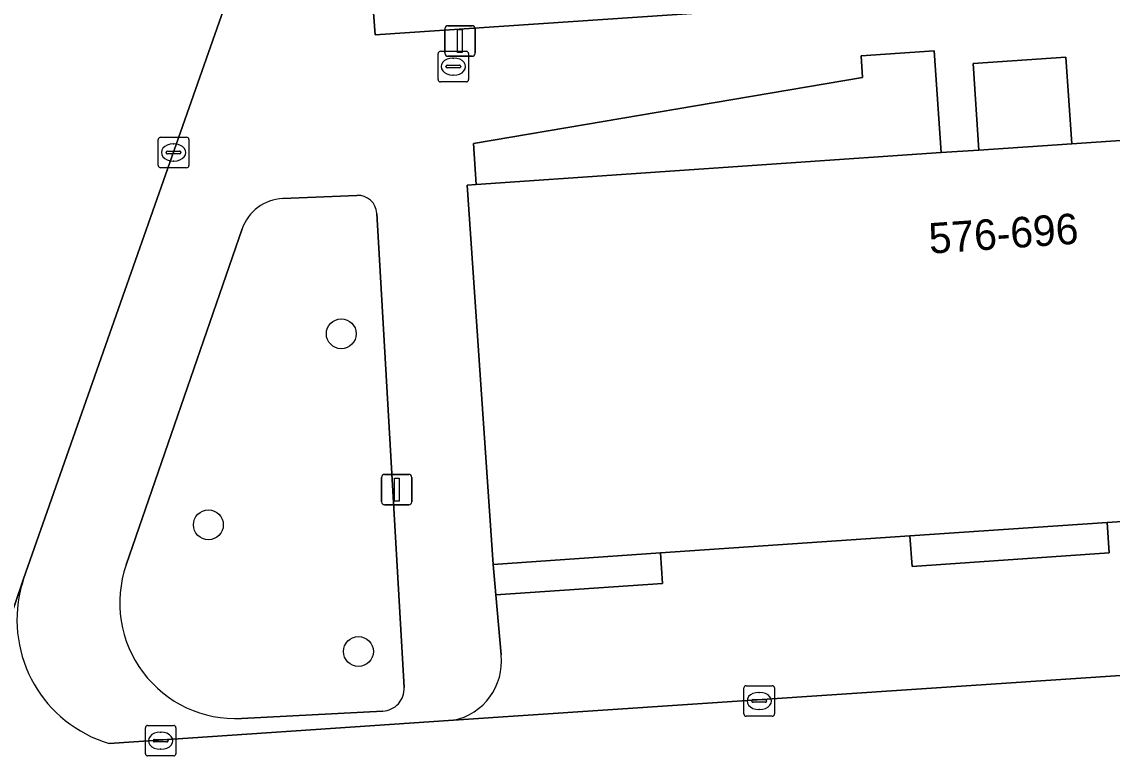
# Model space of a CAD drawing. Extents: x 161248 to 161848, y 384871 to 385383.
# Drawn here: x 161757.8 to 161793.51, y 385198.45 to 385222.58 of the extents above; entities that cross this region are included whole.
import ezdxf

# ---------------------------------------------------------------- set-up
doc = ezdxf.new("R2010")
doc.units = 0
for name, color, linetype in [('IMGEO_Boom', 7, 'Continuous'), ('IMGEO_Brandkraan', 7, 'Continuous'), ('IMGEO_Groenvoorziening', 7, 'Continuous'), ('IMGEO_Kolk', 7, 'Continuous'), ('IMGEO_Lichtmast', 7, 'Continuous'), ('IMGEO_Pand', 7, 'Continuous'), ('IMGEO_Pand_nummerreeks', 7, 'Continuous'), ('IMGEO_Parkeervlak_open', 7, 'Continuous'), ('IMGEO_Rijbaan_lokaal_open', 7, 'Continuous'), ('IMGEO_Voetpad_open', 7, 'Continuous')]:
    doc.layers.add(name, color=color, linetype=linetype)

msp = doc.modelspace()

# ---------------------------------------------------------------- linework, layer by layer
at = {"layer": 'IMGEO_Boom'}
for centre in [(161768.261, 385212.359), (161763.908, 385206.098), (161768.822, 385201.949)]:
    msp.add_circle(centre, 0.489, dxfattribs=at)
at = {"layer": 'IMGEO_Brandkraan'}
for p, q in [((161771.506, 385221.614), (161772.358, 385221.614)), ((161771.431, 385220.688), (161771.431, 385221.54)), ((161771.919, 385221.394), (161771.944, 385221.394)), ((161772.432, 385221.54), (161772.432, 385220.688)), ((161771.69, 385221.108), (161771.69, 385221.12)), ((161772.128, 385221.071), (161771.73, 385221.071)), ((161771.733, 385221.157), (161772.131, 385221.157)), ((161772.174, 385221.12), (161772.174, 385221.108)), ((161772.358, 385220.614), (161771.506, 385220.614)), ((161771.942, 385220.834), (161771.917, 385220.834))]:
    msp.add_line(p, q, dxfattribs=at)
for points in [[(161771.506, 385221.614), (161772.358, 385221.614)], [(161771.431, 385220.688), (161771.431, 385221.54)], [(161772.432, 385221.54), (161772.432, 385220.688)], [(161772.358, 385220.614), (161771.506, 385220.614)]]:
    msp.add_lwpolyline(points, dxfattribs=at)
for centre, radius, start, end in [((161771.508, 385221.538), 0.0765, 91.552, 178.448), ((161771.508, 385221.538), 0.0765, 91.552, 178.448), ((161772.356, 385221.538), 0.0765, 1.552, 88.448), ((161772.356, 385221.538), 0.0765, 1.552, 88.448), ((161771.73, 385221.117), 0.0403, 85.8775, 175.7526), ((161771.727, 385221.107), 0.0366, 178.938, 274.7102), ((161772.131, 385221.114), 0.043, 264.8664, 352.4533), ((161772.135, 385221.119), 0.0386, 1.7309, 96.639), ((161771.508, 385220.69), 0.0765, 181.552, 268.448), ((161771.508, 385220.69), 0.0765, 181.552, 268.448), ((161772.356, 385220.69), 0.0765, 271.552, 358.448), ((161772.356, 385220.69), 0.0765, 271.552, 358.448)]:
    msp.add_arc(centre, radius, start, end, dxfattribs=at)
for centre, major_axis, ratio, start_param, end_param in [((161771.918, 385221.114), (-0.387, 0.002), 0.722429, 4.712389, 7.853982), ((161771.943, 385221.114), (-0.39, 0.002), 0.717154, 1.570796, 4.712389)]:
    msp.add_ellipse(centre, major_axis=major_axis, ratio=ratio, start_param=start_param, end_param=end_param, dxfattribs=at)
at = {"layer": 'IMGEO_Groenvoorziening'}
for points in [[(161768.771, 385216.895), (161766.346, 385216.79)], [(161770.318, 385200.771), (161769.428, 385216.305)], [(161765.01, 385215.793), (161761.213, 385204.784)], [(161764.997, 385199.755), (161769.621, 385199.993)]]:
    msp.add_lwpolyline(points, dxfattribs=at)
for centre, radius, start, end in [((161766.41, 385215.31), 1.481, 92.4846, 160.9802), ((161768.798, 385216.265), 0.631, 3.6684, 92.4826), ((161764.8, 385203.545), 3.795, 160.9501, 272.9681), ((161769.582, 385200.729), 0.737, 273.0108, 3.2757)]:
    msp.add_arc(centre, radius, start, end, dxfattribs=at)
at = {"layer": 'IMGEO_Kolk'}
for p, q in [((161762.343, 385218.8), (161763.195, 385218.8)), ((161762.268, 385217.874), (161762.268, 385218.726)), ((161762.756, 385218.58), (161762.781, 385218.58)), ((161763.269, 385218.726), (161763.269, 385217.874)), ((161762.527, 385218.294), (161762.527, 385218.306)), ((161762.965, 385218.257), (161762.567, 385218.257)), ((161762.57, 385218.343), (161762.968, 385218.343)), ((161763.011, 385218.306), (161763.011, 385218.294)), ((161763.195, 385217.8), (161762.343, 385217.8)), ((161762.779, 385218.02), (161762.754, 385218.02)), ((161781.45, 385199.901), (161781.45, 385200.753)), ((161781.525, 385200.827), (161782.377, 385200.827)), ((161781.938, 385200.607), (161781.963, 385200.607)), ((161782.451, 385200.753), (161782.451, 385199.901)), ((161781.709, 385200.321), (161781.709, 385200.333)), ((161782.147, 385200.284), (161781.749, 385200.284)), ((161781.752, 385200.37), (161782.15, 385200.37)), ((161782.193, 385200.333), (161782.193, 385200.321)), ((161782.377, 385199.827), (161781.525, 385199.827)), ((161781.961, 385200.047), (161781.936, 385200.047)), ((161761.919, 385199.526), (161762.771, 385199.526)), ((161761.844, 385198.6), (161761.844, 385199.452)), ((161762.332, 385199.306), (161762.357, 385199.306)), ((161762.845, 385199.452), (161762.845, 385198.6)), ((161762.103, 385199.02), (161762.103, 385199.032)), ((161762.541, 385198.983), (161762.143, 385198.983)), ((161762.146, 385199.069), (161762.544, 385199.069)), ((161762.355, 385198.746), (161762.33, 385198.746)), ((161762.587, 385199.032), (161762.587, 385199.02)), ((161762.771, 385198.526), (161761.919, 385198.526))]:
    msp.add_line(p, q, dxfattribs=at)
for points in [[(161762.343, 385218.8), (161763.195, 385218.8)], [(161762.268, 385217.874), (161762.268, 385218.726)], [(161763.269, 385218.726), (161763.269, 385217.874)], [(161763.195, 385217.8), (161762.343, 385217.8)], [(161781.45, 385199.901), (161781.45, 385200.753)], [(161781.525, 385200.827), (161782.377, 385200.827)], [(161782.451, 385200.753), (161782.451, 385199.901)], [(161782.377, 385199.827), (161781.525, 385199.827)], [(161761.919, 385199.526), (161762.771, 385199.526)], [(161761.844, 385198.6), (161761.844, 385199.452)], [(161762.845, 385199.452), (161762.845, 385198.6)], [(161762.771, 385198.526), (161761.919, 385198.526)]]:
    msp.add_lwpolyline(points, dxfattribs=at)
for centre, radius, start, end in [((161762.345, 385218.724), 0.0765, 91.552, 178.448), ((161762.345, 385218.724), 0.0765, 91.552, 178.448), ((161763.193, 385218.724), 0.0765, 1.552, 88.448), ((161763.193, 385218.724), 0.0765, 1.552, 88.448), ((161762.567, 385218.303), 0.0403, 85.8775, 175.7526), ((161762.564, 385218.293), 0.0366, 178.938, 274.7102), ((161762.968, 385218.3), 0.043, 264.8664, 352.4533), ((161762.972, 385218.305), 0.0386, 1.7309, 96.639), ((161762.345, 385217.876), 0.0765, 181.552, 268.448), ((161762.345, 385217.876), 0.0765, 181.552, 268.448), ((161763.193, 385217.876), 0.0765, 271.552, 358.448), ((161763.193, 385217.876), 0.0765, 271.552, 358.448), ((161781.527, 385200.751), 0.0765, 91.552, 178.448), ((161781.527, 385200.751), 0.0765, 91.552, 178.448), ((161782.375, 385200.751), 0.0765, 1.552, 88.448), ((161782.375, 385200.751), 0.0765, 1.552, 88.448), ((161781.749, 385200.33), 0.0403, 85.8775, 175.7526), ((161781.746, 385200.32), 0.0366, 178.938, 274.7102), ((161782.15, 385200.327), 0.043, 264.8664, 352.4533), ((161782.154, 385200.332), 0.0386, 1.7309, 96.639), ((161781.527, 385199.903), 0.0765, 181.552, 268.448), ((161781.527, 385199.903), 0.0765, 181.552, 268.448), ((161782.375, 385199.903), 0.0765, 271.552, 358.448), ((161782.375, 385199.903), 0.0765, 271.552, 358.448), ((161761.921, 385199.45), 0.0765, 91.552, 178.448), ((161761.921, 385199.45), 0.0765, 91.552, 178.448), ((161762.769, 385199.45), 0.0765, 1.552, 88.448), ((161762.769, 385199.45), 0.0765, 1.552, 88.448), ((161762.143, 385199.029), 0.0403, 85.8775, 175.7526), ((161762.14, 385199.019), 0.0366, 178.938, 274.7102), ((161762.544, 385199.026), 0.043, 264.8664, 352.4533), ((161762.548, 385199.031), 0.0386, 1.7309, 96.639), ((161761.921, 385198.602), 0.0765, 181.552, 268.448), ((161761.921, 385198.602), 0.0765, 181.552, 268.448), ((161762.769, 385198.602), 0.0765, 271.552, 358.448), ((161762.769, 385198.602), 0.0765, 271.552, 358.448)]:
    msp.add_arc(centre, radius, start, end, dxfattribs=at)
for centre, major_axis, ratio, start_param, end_param in [((161762.755, 385218.3), (-0.387, 0.002), 0.722429, 4.712389, 7.853982), ((161762.78, 385218.3), (-0.39, 0.002), 0.717154, 1.570796, 4.712389), ((161781.937, 385200.327), (-0.387, 0.002), 0.722429, 4.712389, 7.853982), ((161781.962, 385200.327), (-0.39, 0.002), 0.717154, 1.570796, 4.712389), ((161762.331, 385199.026), (-0.387, 0.002), 0.722429, 4.712389, 7.853982), ((161762.356, 385199.026), (-0.39, 0.002), 0.717154, 1.570796, 4.712389)]:
    msp.add_ellipse(centre, major_axis=major_axis, ratio=ratio, start_param=start_param, end_param=end_param, dxfattribs=at)
at = {"layer": 'IMGEO_Lichtmast'}
for p, q in [((161771.653, 385221.553), (161771.653, 385222.353)), ((161771.653, 385222.353), (161771.653, 385221.553)), ((161771.753, 385222.453), (161772.543, 385222.453)), ((161772.543, 385222.453), (161771.753, 385222.453)), ((161772.643, 385222.353), (161772.643, 385221.553)), ((161772.643, 385221.553), (161772.643, 385222.353)), ((161772.543, 385221.453), (161771.753, 385221.453)), ((161771.753, 385221.453), (161772.543, 385221.453)), ((161769.682, 385207.753), (161770.472, 385207.753)), ((161770.472, 385207.753), (161769.682, 385207.753)), ((161769.582, 385206.853), (161769.582, 385207.653)), ((161769.582, 385207.653), (161769.582, 385206.853)), ((161770.572, 385207.653), (161770.572, 385206.853)), ((161770.572, 385206.853), (161770.572, 385207.653)), ((161770.472, 385206.753), (161769.682, 385206.753)), ((161769.682, 385206.753), (161770.472, 385206.753))]:
    msp.add_line(p, q, dxfattribs=at)
for points in [[(161772.073, 385222.328), (161772.223, 385222.328), (161772.223, 385221.578), (161772.073, 385221.578), (161772.073, 385222.328)], [(161770.002, 385207.628), (161770.152, 385207.628), (161770.152, 385206.878), (161770.002, 385206.878), (161770.002, 385207.628)]]:
    msp.add_lwpolyline(points, dxfattribs=at)
for centre, start, end in [((161771.753, 385222.353), 90, 180), ((161771.753, 385222.353), 90, 180), ((161772.543, 385222.353), 0, 90), ((161772.543, 385222.353), 360, 90), ((161771.753, 385221.553), 180, 270), ((161771.753, 385221.553), 180, 270), ((161772.543, 385221.553), 270, 0), ((161772.543, 385221.553), 270, 0), ((161769.682, 385207.653), 90, 180), ((161769.682, 385207.653), 90, 180), ((161770.472, 385207.653), 0, 90), ((161770.472, 385207.653), 360, 90), ((161769.682, 385206.853), 180, 270), ((161769.682, 385206.853), 180, 270), ((161770.472, 385206.853), 270, 0), ((161770.472, 385206.853), 270, 0)]:
    msp.add_arc(centre, 0.1, start, end, dxfattribs=at)
at = {"layer": 'IMGEO_Pand'}
msp.add_lwpolyline([(161806.086, 385219.181), (161806.062, 385219.53), (161802.511, 385219.288), (161802.431, 385220.466), (161794.183, 385219.903), (161794.263, 385218.726), (161792.187, 385218.585), (161789.145, 385218.378), (161787.907, 385218.294), (161772.683, 385217.252), (161772.383, 385217.232), (161773.231, 385204.802), (161778.716, 385205.176), (161786.887, 385205.734), (161793.342, 385206.174), (161796.585, 385206.396), (161801.772, 385206.749), (161806.91, 385207.1)], close=True, dxfattribs=at)
at = {"layer": 'IMGEO_Parkeervlak_open'}
for points in [[(161790.451, 385227.985), (161769.034, 385226.639), (161769.376, 385222.155), (161790.768, 385223.612), (161790.47, 385227.718)], [(161786.887, 385205.734), (161786.956, 385204.737), (161793.411, 385205.178), (161793.342, 385206.174)], [(161773.231, 385204.802), (161773.32, 385203.808), (161778.785, 385204.18), (161778.716, 385205.176)]]:
    msp.add_lwpolyline(points, close=True, dxfattribs=at)
msp.add_lwpolyline([(161771.932, 385199.693), (161806.835, 385202.034), (161806.91, 385207.1), (161801.772, 385206.749), (161801.841, 385205.753), (161796.654, 385205.399), (161796.585, 385206.396), (161793.342, 385206.174), (161793.411, 385205.178), (161786.956, 385204.737), (161786.887, 385205.734), (161778.716, 385205.176), (161778.785, 385204.18), (161773.32, 385203.808), (161773.496, 385201.836)], dxfattribs=at)
msp.add_arc((161771.538, 385201.623), 1.97, 281.5504, 6.2043, dxfattribs=at)
at = {"layer": 'IMGEO_Rijbaan_lokaal_open'}
for points in [[(161730.177, 385124.632), (161736.996, 385144.544), (161740.956, 385156.108), (161742.83, 385161.454), (161757.564, 385203.488), (161757.857, 385204.325), (161760.395, 385211.566), (161765.249, 385225.382), (161768.452, 385234.5), (161773.897, 385250), (161777.978, 385261.406), (161780.943, 385269.693), (161785.276, 385281.802), (161785.52, 385282.473), (161785.703, 385283.163), (161785.823, 385283.866), (161785.88, 385284.578), (161785.874, 385285.292), (161785.803, 385286.002), (161785.673, 385286.689), (161785.312, 385289.733), (161785.296, 385289.929), (161784.343, 385297.154)], [(161757.857, 385204.325), (161757.564, 385203.488), (161742.83, 385161.454), (161759.202, 385162.654), (161758.842, 385167.667), (161757.138, 385191.597)], [(161780.02, 385195.096), (161806.537, 385196.879), (161806.647, 385199.228), (161806.835, 385202.034), (161771.932, 385199.693), (161760.656, 385198.937)]]:
    msp.add_lwpolyline(points, dxfattribs=at)
for centre, radius, start, end in [((161761.886, 385202.979), 4.248, 161.5297, 166.3597), ((161761.864, 385202.985), 4.225, 166.3712, 253.3873)]:
    msp.add_arc(centre, radius, start, end, dxfattribs=at)
at = {"layer": 'IMGEO_Voetpad_open'}
for points in [[(161773.496, 385201.836), (161773.32, 385203.808), (161773.231, 385204.802), (161772.383, 385217.232), (161772.683, 385217.252), (161772.592, 385218.59), (161785.334, 385220.762), (161785.285, 385221.471), (161787.679, 385221.635), (161787.907, 385218.294), (161789.145, 385218.378), (161788.952, 385221.21), (161791.994, 385221.418), (161792.187, 385218.585), (161794.263, 385218.726), (161794.183, 385219.903), (161793.611, 385228.31), (161792.323, 385247.228), (161791.041, 385266.055), (161789.717, 385284.007), (161789.545, 385286.35), (161788.455, 385301.124), (161787.886, 385308.846)], [(161785.296, 385289.929), (161785.312, 385289.733), (161785.673, 385286.689), (161785.803, 385286.002), (161785.874, 385285.292), (161785.88, 385284.578), (161785.823, 385283.866), (161785.703, 385283.163), (161785.52, 385282.473), (161785.276, 385281.802), (161780.943, 385269.693), (161781.403, 385269.529), (161781.152, 385268.827), (161778.441, 385261.241), (161777.978, 385261.406), (161773.897, 385250), (161768.452, 385234.5), (161765.249, 385225.382), (161760.395, 385211.566), (161757.857, 385204.325)], [(161787.499, 385265.722), (161788.457, 385265.788), (161788.547, 385264.483), (161789.001, 385257.906), (161788.495, 385257.871), (161788.697, 385254.902), (161789.205, 385254.935), (161789.526, 385250), (161790.222, 385239.288), (161789.723, 385239.256), (161789.907, 385236.407), (161790.405, 385236.439), (161790.968, 385227.75), (161790.47, 385227.718), (161790.768, 385223.612), (161769.376, 385222.155), (161769.034, 385226.639), (161771.149, 385232.766), (161779.623, 385233.341), (161778.524, 385250), (161778.334, 385252.875), (161781.105, 385253)], [(161766.346, 385216.79), (161768.771, 385216.895)], [(161769.428, 385216.305), (161770.318, 385200.771)], [(161761.213, 385204.784), (161765.01, 385215.793)], [(161769.621, 385199.993), (161764.997, 385199.755)], [(161760.656, 385198.937), (161771.932, 385199.693)]]:
    msp.add_lwpolyline(points, dxfattribs=at)
for points in [[(161787.679, 385221.635), (161785.285, 385221.471), (161785.334, 385220.762), (161772.592, 385218.59), (161772.683, 385217.252), (161787.907, 385218.294)], [(161789.145, 385218.378), (161792.187, 385218.585), (161791.994, 385221.418), (161788.952, 385221.21)]]:
    msp.add_lwpolyline(points, close=True, dxfattribs=at)
for centre, radius, start, end in [((161766.41, 385215.31), 1.481, 92.4846, 160.9802), ((161768.798, 385216.265), 0.631, 3.6684, 92.4826), ((161764.8, 385203.545), 3.795, 160.9501, 272.9681), ((161761.886, 385202.979), 4.248, 161.5297, 166.3597), ((161761.864, 385202.985), 4.225, 166.3712, 253.3873), ((161771.538, 385201.623), 1.97, 281.5504, 6.2043), ((161769.582, 385200.729), 0.737, 273.0108, 3.2757)]:
    msp.add_arc(centre, radius, start, end, dxfattribs=at)

# ---------------------------------------------------------------- texts
at = {"layer": 'IMGEO_Pand_nummerreeks'}
msp.add_text('576-696', height=1, rotation=3.8904, dxfattribs=at).set_placement((161787.536, 385214.982))

doc.saveas('drawing.dxf')
